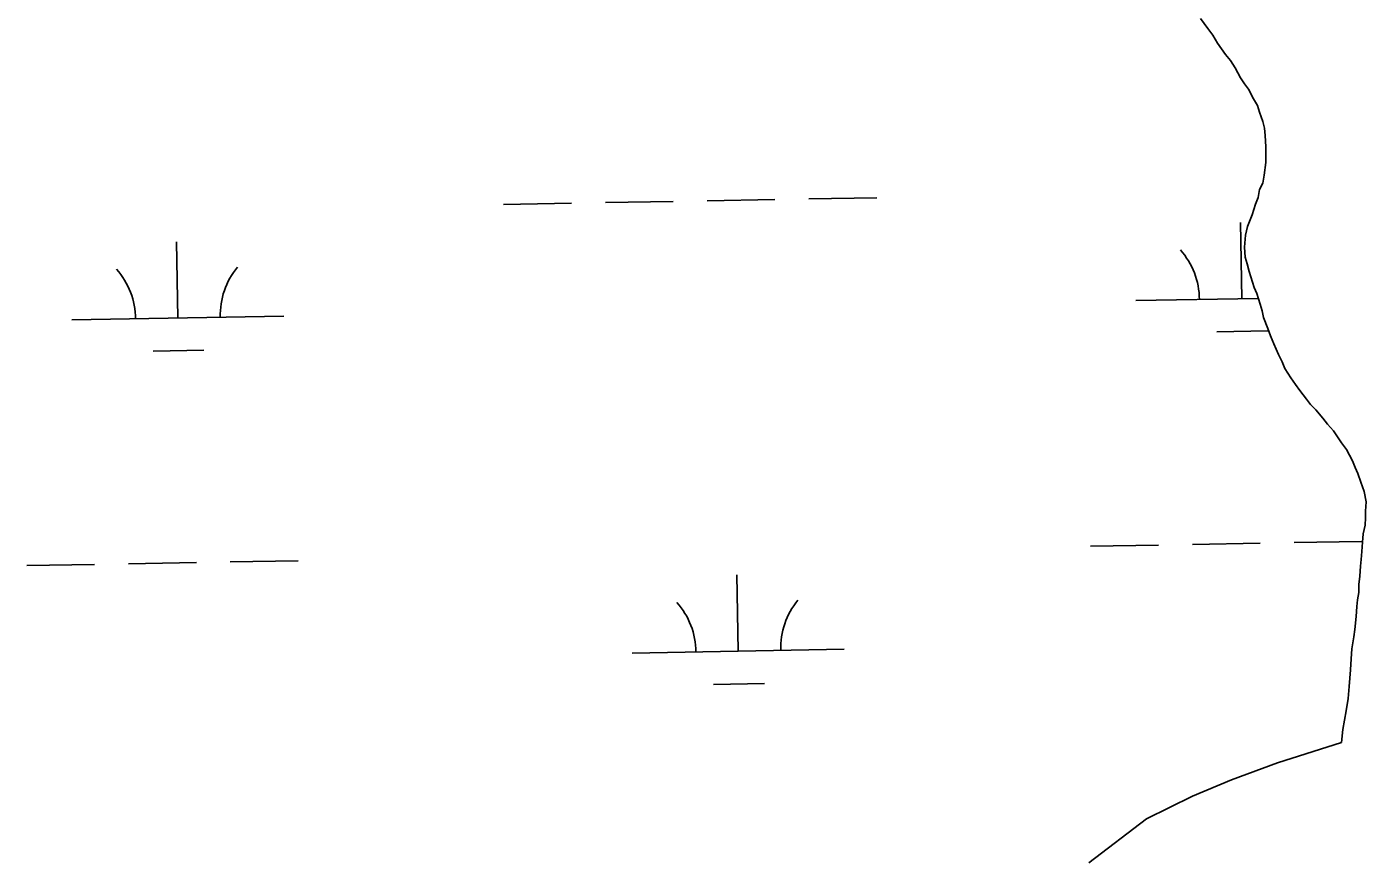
# Model space of a CAD drawing. Extents: x 3957609 to 3995875, y 234277 to 260273.
# Drawn here: x 3966028 to 3966660, y 240707 to 241098 of the extents above; entities that cross this region are included whole.
import ezdxf

# ---------------------------------------------------------------- set-up
doc = ezdxf.new("R2010")
doc.units = 0
doc.layers.add('V-TOPO-SHOR', color=7, linetype='Continuous')
doc.layers.add('V-WETL-SWMP', color=7, linetype='Continuous')

msp = doc.modelspace()

# ---------------------------------------------------------------- linework, layer by layer
at = {"layer": 'V-TOPO-SHOR'}
for points in [[(3966648.193, 240760.487), (3966648.787, 240766.508), (3966650.312, 240775.388), (3966651.224, 240781.094), (3966651.82, 240786.799), (3966652.401, 240794.721), (3966652.686, 240799.792), (3966652.971, 240804.545), (3966653.882, 240810.253), (3966654.492, 240813.741), (3966655.086, 240819.764), (3966655.373, 240824.515), (3966655.668, 240827.686), (3966656.278, 240831.173), (3966656.254, 240834.974), (3966656.862, 240838.78), (3966657.147, 240843.533), (3966657.443, 240846.703), (3966657.734, 240850.506), (3966658.021, 240854.942), (3966658.314, 240858.746), (3966659.238, 240862.868), (3966659.53, 240866.356), (3966659.51, 240869.522), (3966659.797, 240873.958), (3966658.816, 240878.703), (3966657.204, 240883.127), (3966655.91, 240887.235), (3966654.623, 240890.08), (3966653.335, 240893.238), (3966650.45, 240898.604), (3966648.211, 240901.756), (3966644.371, 240907.433), (3966641.502, 240910.58), (3966639.265, 240913.417), (3966636.073, 240917.198), (3966633.523, 240919.715), (3966631.606, 240922.236), (3966628.409, 240926.332), (3966626.49, 240929.17), (3966624.254, 240932.322), (3966621.372, 240936.737), (3966620.086, 240939.898), (3966618.478, 240943.371), (3966616.227, 240948.423), (3966614.62, 240952.214), (3966613.33, 240955.69), (3966611.394, 240960.744), (3966610.741, 240963.908), (3966609.77, 240967.07), (3966608.152, 240972.127), (3966606.866, 240974.97), (3966604.601, 240982.555), (3966603.626, 240986.035), (3966602.655, 240989.195), (3966602.307, 240993.944), (3966602.903, 240999.65), (3966603.827, 241003.775), (3966606.008, 241009.173), (3966607.558, 241014.25), (3966608.803, 241017.427), (3966609.414, 241021.232), (3966610.976, 241024.093), (3966611.587, 241027.898), (3966612.496, 241033.921), (3966612.471, 241037.722), (3966612.449, 241041.206), (3966612.097, 241046.588), (3966611.757, 241050.072), (3966611.101, 241053.236), (3966609.49, 241057.658), (3966608.519, 241060.82), (3966606.598, 241063.974), (3966604.349, 241068.393), (3966602.432, 241070.914), (3966600.513, 241073.753), (3966597.947, 241078.488), (3966595.709, 241081.957), (3966593.472, 241084.794), (3966589.636, 241090.153), (3966587.394, 241093.94), (3966585.155, 241097.092), (3966581.641, 241101.821)], [(3966528.979, 240703.726), (3966556.082, 240724.495), (3966577.868, 240735.091), (3966596.19, 240742.814), (3966617.995, 240750.877), (3966648.193, 240760.487)]]:
    msp.add_lwpolyline(points, dxfattribs=at)
at = {"layer": 'V-WETL-SWMP'}
for p, q in [((3966581.64, 241101.82), (3966585.156, 241097.092)), ((3966585.156, 241097.092), (3966587.394, 241093.939)), ((3966587.394, 241093.939), (3966589.636, 241090.153)), ((3966589.636, 241090.153), (3966593.472, 241084.793)), ((3966593.472, 241084.793), (3966595.708, 241081.957)), ((3966595.708, 241081.957), (3966597.948, 241078.488)), ((3966597.948, 241078.488), (3966600.514, 241073.753)), ((3966600.514, 241073.753), (3966602.433, 241070.915)), ((3966602.433, 241070.915), (3966604.35, 241068.394)), ((3966604.35, 241068.394), (3966606.597, 241063.974)), ((3966606.597, 241063.974), (3966608.518, 241060.819)), ((3966608.518, 241060.819), (3966609.489, 241057.658)), ((3966609.489, 241057.658), (3966611.102, 241053.235)), ((3966611.102, 241053.235), (3966611.756, 241050.071)), ((3966611.756, 241050.071), (3966612.096, 241046.589)), ((3966612.096, 241046.589), (3966612.448, 241041.207)), ((3966612.448, 241041.207), (3966612.471, 241037.723)), ((3966612.496, 241033.922), (3966611.586, 241027.898)), ((3966612.471, 241037.723), (3966612.496, 241033.922)), ((3966611.586, 241027.898), (3966610.977, 241024.093)), ((3966609.413, 241021.232), (3966608.804, 241017.427)), ((3966610.977, 241024.093), (3966609.413, 241021.232)), ((3966252.92, 241014.095), (3966284.915, 241014.677)), ((3966300.912, 241014.967), (3966332.907, 241015.549)), ((3966348.904, 241015.84), (3966380.899, 241016.422)), ((3966396.896, 241016.713), (3966428.891, 241017.294)), ((3966607.558, 241014.251), (3966606.008, 241009.173)), ((3966608.804, 241017.427), (3966607.558, 241014.251)), ((3966606.008, 241009.173), (3966603.826, 241003.774)), ((3966601.101, 240969.675), (3966600.447, 241005.669)), ((3966603.826, 241003.774), (3966602.903, 240999.65)), ((3966099.276, 240960.551), (3966098.622, 240996.545)), ((3966602.903, 240999.65), (3966602.307, 240993.944)), ((3966602.307, 240993.944), (3966602.655, 240989.195)), ((3966602.655, 240989.195), (3966603.627, 240986.034)), ((3966603.627, 240986.034), (3966604.6, 240982.556)), ((3966604.6, 240982.556), (3966606.867, 240974.969)), ((3966551.11, 240968.766), (3966608.892, 240969.817)), ((3966606.867, 240974.969), (3966608.153, 240972.127)), ((3966608.153, 240972.127), (3966609.77, 240967.07)), ((3966609.77, 240967.07), (3966610.741, 240963.909)), ((3966610.741, 240963.909), (3966611.395, 240960.745)), ((3966049.285, 240959.642), (3966149.268, 240961.46)), ((3966611.395, 240960.745), (3966613.329, 240955.69)), ((3966589.384, 240954.029), (3966613.38, 240954.465)), ((3966613.329, 240955.69), (3966614.619, 240952.215)), ((3966614.619, 240952.215), (3966616.228, 240948.424)), ((3966087.559, 240944.904), (3966111.555, 240945.34)), ((3966616.228, 240948.424), (3966618.479, 240943.371)), ((3966618.479, 240943.371), (3966620.085, 240939.897)), ((3966620.085, 240939.897), (3966621.373, 240936.738)), ((3966621.373, 240936.738), (3966624.253, 240932.323)), ((3966624.253, 240932.323), (3966626.491, 240929.17)), ((3966626.491, 240929.17), (3966628.41, 240926.332)), ((3966628.41, 240926.332), (3966631.605, 240922.235)), ((3966631.605, 240922.235), (3966633.522, 240919.714)), ((3966633.522, 240919.714), (3966636.072, 240917.197)), ((3966636.072, 240917.197), (3966639.265, 240913.417)), ((3966639.265, 240913.417), (3966641.501, 240910.581)), ((3966641.501, 240910.581), (3966644.372, 240907.432)), ((3966644.372, 240907.432), (3966648.211, 240901.756)), ((3966648.211, 240901.756), (3966650.449, 240898.603)), ((3966650.449, 240898.603), (3966653.335, 240893.238)), ((3966653.335, 240893.238), (3966654.623, 240890.079)), ((3966654.623, 240890.079), (3966655.909, 240887.236)), ((3966655.909, 240887.236), (3966657.203, 240883.127)), ((3966657.203, 240883.127), (3966658.816, 240878.703)), ((3966658.816, 240878.703), (3966659.797, 240873.959)), ((3966659.797, 240873.959), (3966659.51, 240869.522)), ((3966659.51, 240869.522), (3966659.531, 240866.355)), ((3966659.237, 240862.869), (3966658.314, 240858.745)), ((3966659.531, 240866.355), (3966659.237, 240862.869)), ((3966658.314, 240858.745), (3966658.022, 240854.942)), ((3966529.804, 240852.928), (3966561.799, 240853.51)), ((3966577.796, 240853.801), (3966609.791, 240854.382)), ((3966625.788, 240854.673), (3966657.783, 240855.255)), ((3966657.735, 240850.506), (3966657.443, 240846.703)), ((3966658.022, 240854.942), (3966657.735, 240850.506)), ((3966027.979, 240843.803), (3966059.974, 240844.385)), ((3966075.971, 240844.676), (3966107.966, 240845.258)), ((3966123.963, 240845.548), (3966155.958, 240846.13)), ((3966657.147, 240843.533), (3966656.862, 240838.78)), ((3966657.443, 240846.703), (3966657.147, 240843.533)), ((3966363.612, 240803.468), (3966362.957, 240839.462)), ((3966656.862, 240838.78), (3966656.253, 240834.975)), ((3966656.279, 240831.174), (3966655.668, 240827.686)), ((3966656.253, 240834.975), (3966656.279, 240831.174)), ((3966655.372, 240824.516), (3966655.087, 240819.763)), ((3966655.668, 240827.686), (3966655.372, 240824.516)), ((3966655.087, 240819.763), (3966654.493, 240813.741)), ((3966654.493, 240813.741), (3966653.883, 240810.253)), ((3966653.883, 240810.253), (3966652.97, 240804.545)), ((3966313.62, 240802.559), (3966413.604, 240804.377)), ((3966652.685, 240799.792), (3966652.401, 240794.722)), ((3966652.97, 240804.545), (3966652.685, 240799.792)), ((3966652.401, 240794.722), (3966651.82, 240786.8)), ((3966351.894, 240787.822), (3966375.89, 240788.258)), ((3966651.82, 240786.8), (3966651.224, 240781.094)), ((3966651.224, 240781.094), (3966650.312, 240775.387)), ((3966650.312, 240775.387), (3966648.787, 240766.508)), ((3966648.787, 240766.508), (3966648.193, 240760.486)), ((3966648.193, 240760.486), (3966617.994, 240750.878)), ((3966617.994, 240750.878), (3966596.19, 240742.815)), ((3966596.19, 240742.815), (3966577.869, 240735.092)), ((3966577.869, 240735.092), (3966556.082, 240724.495)), ((3966556.082, 240724.495), (3966528.978, 240703.726))]:
    msp.add_line(p, q, dxfattribs=at)
for centre, start, end in [((3966545.859, 240969.146), 0.269879, 41.813537), ((3966044.034, 240960.021), 0.269879, 41.813537), ((3966154.501, 240962.03), 140.269876, 181.813534), ((3966308.369, 240802.939), 0.269879, 41.813537), ((3966418.837, 240804.947), 140.269876, 181.813534)]:
    msp.add_arc(centre, 35.246, start, end, dxfattribs=at)

doc.saveas('drawing.dxf')
